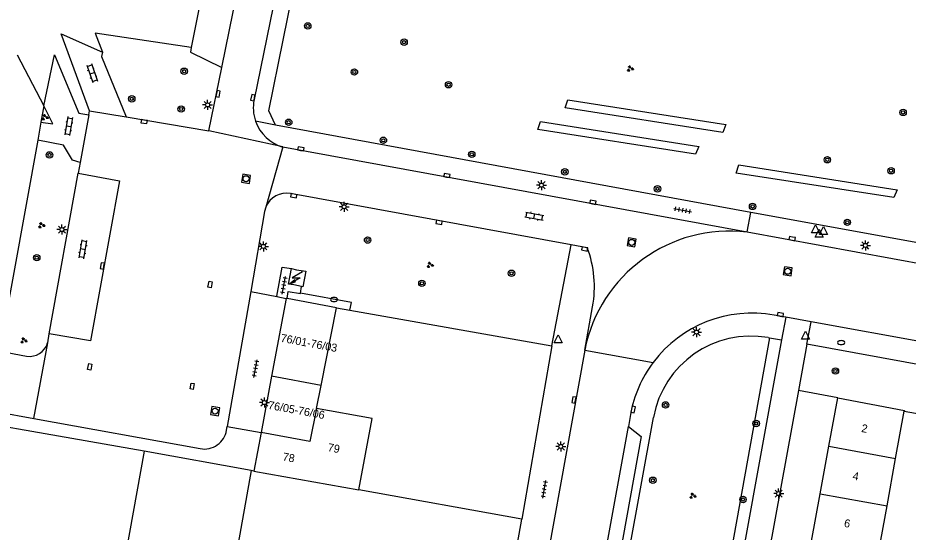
# Model space of a CAD drawing. Extents: x 133000 to 136000, y 400500 to 403500.
# Drawn here: x 133299.1 to 133410.3, y 400592.7 to 400657 of the extents above; entities that cross this region are included whole.
import ezdxf

# ---------------------------------------------------------------- set-up
doc = ezdxf.new("R2010")
doc.units = 0
for name, color, linetype in [('gg-afsc-hekwerk', 7, 'Continuous'), ('gg-afsc-muur', 7, 'Continuous'), ('gg-anno-huisnummerreeks BGT', 7, 'Continuous'), ('gg-bbg-bijgebouw', 7, 'Continuous'), ('gg-bbg-hoofdgebouw', 7, 'Continuous'), ('gg-bbg-lage trafo', 7, 'Continuous'), ('gg-bbg-tussenscheiding', 7, 'Continuous'), ('gg-knt-verharding', 7, 'Continuous'), ('gg-knt-verharding nz', 7, 'Continuous'), ('gt-grn-groengrens', 7, 'Continuous'), ('gt-grn-weggrens', 7, 'Continuous'), ('gt-symb-boom', 7, 'Continuous'), ('gt-symb-brandkraan', 7, 'Continuous'), ('gt-symb-groenvak', 7, 'Continuous'), ('gt-symb-klinker verharding', 7, 'Continuous'), ('gt-symb-kolk', 7, 'Continuous'), ('gt-symb-kolk center center', 7, 'Continuous'), ('gt-symb-lichtmast', 7, 'Continuous'), ('gt-symb-rioolschacht', 7, 'Continuous'), ('gt-symb-tegel verharding', 7, 'Continuous'), ('gt-symb-trafo symbool', 7, 'Continuous'), ('gt-symb-waterafsluiter', 7, 'Continuous')]:
    doc.layers.add(name, color=color, linetype=linetype)

# ---------------------------------------------------------------- blocks, each defined once
blk = doc.blocks.new('gt0-GRVAK')
at = {"layer": 'gt-symb-groenvak'}
for p, q in [((-0.11, 0.19), (-0.23, 0.24)), ((-0.18, 0.15), (0.09, 0.15)), ((-0.09, 0.21), (-0.16, 0.32)), ((-0.05, 0.21), (-0.05, 0.39)), ((0, 0.21), (0.06, 0.32)), ((0.01, 0.19), (0.13, 0.24)), ((0.26, -0.05), (0.2, 0.06)), ((0.3, -0.05), (0.3, 0.13)), ((0.35, -0.05), (0.41, 0.06)), ((-0.25, -0.23), (-0.36, -0.18)), ((-0.32, -0.26), (-0.05, -0.26)), ((-0.23, -0.21), (-0.29, -0.1)), ((-0.18, -0.2), (-0.18, -0.02)), ((-0.14, -0.21), (-0.07, -0.1)), ((-0.12, -0.23), (0, -0.18)), ((0.24, -0.07), (0.12, -0.02)), ((0.17, -0.11), (0.44, -0.11)), ((0.37, -0.07), (0.49, -0.02))]:
    blk.add_line(p, q, dxfattribs=at)
blk = doc.blocks.new('gt0-KL1')
at = {"layer": 'gt-symb-klinker verharding'}
for p, q in [((-1.15, 0.3), (1.15, 0.3)), ((-1, -0.3), (-1, 0.3)), ((-0.5, 0.3), (-0.5, 0.45)), ((0, -0.3), (0, 0.3)), ((0.5, 0.3), (0.5, 0.45)), ((1, -0.3), (1, 0.3)), ((-1.15, -0.3), (1.15, -0.3)), ((-0.5, -0.45), (-0.5, -0.3)), ((0.5, -0.45), (0.5, -0.3))]:
    blk.add_line(p, q, dxfattribs=at)
blk = doc.blocks.new('gt0-BOOM')
at = {"layer": 'gt-symb-boom'}
for radius in [0.4, 0.2]:
    blk.add_circle((0, 0), radius, dxfattribs=at)
blk = doc.blocks.new('gt0-KOLK')
at = {"layer": 'gt-symb-kolk'}
blk.add_lwpolyline([(0, 0), (0.38, 0), (0.38, 0.4), (-0.37, 0.4), (-0.37, 0), (0, 0)], dxfattribs=at)
blk = doc.blocks.new('gt0-LMAST')
at = {"layer": 'gt-symb-lichtmast'}
for p, q in [((-0.18, 0.17), (-0.45, 0.44)), ((-0.01, 0.25), (-0.01, 0.62)), ((0.17, 0.17), (0.44, 0.44)), ((-0.26, 0), (-0.63, 0)), ((-0.18, -0.18), (-0.45, -0.45)), ((-0.01, -0.25), (-0.01, -0.63)), ((0.44, -0.45), (0.17, -0.18)), ((0.24, 0), (0.62, 0))]:
    blk.add_line(p, q, dxfattribs=at)
blk.add_circle((-0.01, 0), 0.25, dxfattribs=at)
blk = doc.blocks.new('gt0-HSP')
at = {"layer": 'gt-symb-trafo symbool'}
for points in [[(0.77, 0.75), (-0.53, 0), (0.47, 0), (-0.83, -0.75)], [(-0.22, -0.24), (-0.83, -0.75), (-0.08, -0.48)]]:
    blk.add_lwpolyline(points, dxfattribs=at)
blk = doc.blocks.new('gt0-BR')
at = {"layer": 'gt-symb-brandkraan'}
for centre, radius, start, end in [((-0.24, 0), 0.206, 107.5669, 252.4331), ((0.6, -2.66), 3, 106.892, 107.5669), ((0, -0.69), 0.938, 73.108, 106.892), ((-0.6, -2.66), 3, 72.4331, 73.108), ((0.24, 0), 0.206, 287.567, 72.4331), ((0.6, 2.66), 3, 252.4331, 253.108), ((0, 0.69), 0.938, 253.108, 286.8921), ((-0.6, 2.66), 3, 286.8921, 287.567)]:
    blk.add_arc(centre, radius, start, end, dxfattribs=at)
blk = doc.blocks.new('gt0-RS')
at = {"layer": 'gt-symb-rioolschacht'}
blk.add_lwpolyline([(-0.5, -0.5), (0.5, -0.5), (0.5, 0.5), (-0.5, 0.5)], close=True, dxfattribs=at)
blk.add_circle((0, 0), 0.375, dxfattribs=at)
blk = doc.blocks.new('gt0-TEG1')
at = {"layer": 'gt-symb-tegel verharding'}
for p, q in [((-1.12, 0), (1.13, 0)), ((-0.9, -0.25), (-0.9, 0.25)), ((-0.45, -0.25), (-0.45, 0.25)), ((0, -0.25), (0, 0.25)), ((0.45, -0.25), (0.45, 0.25)), ((0.9, -0.25), (0.9, 0.25))]:
    blk.add_line(p, q, dxfattribs=at)
blk = doc.blocks.new('gt0-WAFSL')
at = {"layer": 'gt-symb-waterafsluiter'}
for p, q in [((-0.5, -0.33), (0, 0.67)), ((0, 0.67), (0.5, -0.33)), ((0.5, -0.33), (-0.5, -0.33))]:
    blk.add_line(p, q, dxfattribs=at)
blk = doc.blocks.new('gt0-KOLKCC')
at = {"layer": 'gt-symb-kolk center center'}
blk.add_lwpolyline([(-0.38, 0.2), (0.38, 0.2), (0.38, -0.2), (-0.38, -0.2)], close=True, dxfattribs=at)

msp = doc.modelspace()

# ---------------------------------------------------------------- linework, layer by layer
at = {"layer": 'gg-afsc-hekwerk'}
for p, q in [((133338.93, 400620.78), (133340.58, 400620.49)), ((133340.58, 400620.49), (133365.81, 400616.01)), ((133300.85, 400605.32), (133234.55, 400617.03)), ((133314.88, 400602.84), (133300.85, 400605.32))]:
    msp.add_line(p, q, dxfattribs=at)
at = {"layer": 'gg-afsc-muur'}
for p, q in [((133299.05, 400652.37), (133302.37, 400646.01)), ((133302.37, 400646.01), (133302.01, 400643.97)), ((133302.01, 400643.97), (133301.6, 400641.73)), ((133301.6, 400641.73), (133297.08, 400616.68)), ((133409.81, 400607.85), (133422.2, 400605.58))]:
    msp.add_line(p, q, dxfattribs=at)
at = {"layer": 'gg-bbg-bijgebouw'}
for p, q in [((133332.61, 400621.94), (133330.8, 400612.21)), ((133332.75, 400621.91), (133332.61, 400621.94)), ((133338.93, 400620.78), (133332.75, 400621.91)), ((133336.99, 400611.07), (133338.93, 400620.78)), ((133330.8, 400612.21), (133329.49, 400605.18)), ((133336.42, 400608.2), (133336.99, 400611.07)), ((133314.88, 400602.84), (133312.24, 400588.21)), ((133328.26, 400600.42), (133314.88, 400602.84))]:
    msp.add_line(p, q, dxfattribs=at)
at = {"layer": 'gg-bbg-hoofdgebouw'}
for p, q in [((133400.4, 400603.46), (133401.5, 400609.52)), ((133408.74, 400601.94), (133409.81, 400607.85)), ((133329.49, 400605.18), (133328.6, 400600.36)), ((133399.32, 400597.53), (133400.4, 400603.46)), ((133407.66, 400596), (133408.74, 400601.94)), ((133328.6, 400600.36), (133328.26, 400600.42)), ((133362.07, 400594.34), (133341.7, 400598)), ((133398.24, 400591.59), (133399.32, 400597.53)), ((133406.58, 400590.07), (133407.66, 400596)), ((133359.4, 400579.68), (133362.07, 400594.34))]:
    msp.add_line(p, q, dxfattribs=at)
for points in [[(133401.5, 400609.52), (133409.83, 400607.95), (133409.81, 400607.85)], [(133341.7, 400598), (133343.39, 400606.95), (133336.42, 400608.2)]]:
    msp.add_lwpolyline(points, dxfattribs=at)
at = {"layer": 'gg-bbg-lage trafo'}
for points in [[(133334.56, 400623.41), (133333.58, 400623.62), (133332.92, 400623.7), (133333.29, 400625.67)], [(133333.29, 400625.67), (133333.94, 400625.52), (133335.1, 400625.34), (133334.73, 400623.37), (133334.56, 400623.41)]]:
    msp.add_lwpolyline(points, dxfattribs=at)
at = {"layer": 'gg-bbg-tussenscheiding'}
for p, q in [((133336.99, 400611.07), (133330.8, 400612.21)), ((133400.4, 400603.46), (133408.74, 400601.94)), ((133328.26, 400600.42), (133325.62, 400585.79)), ((133328.6, 400600.36), (133341.7, 400598)), ((133399.32, 400597.53), (133407.66, 400596))]:
    msp.add_line(p, q, dxfattribs=at)
msp.add_lwpolyline([(133336.42, 400608.2), (133335.59, 400604.06), (133329.49, 400605.18)], dxfattribs=at)
at = {"layer": 'gg-knt-verharding'}
for p, q in [((133322.99, 400642.9), (133324.59, 400650.8)), ((133307.98, 400644.87), (133308.07, 400645.37)), ((133312.64, 400644.63), (133322.99, 400642.9)), ((133390.64, 400632.69), (133331.31, 400643.57)), ((133332.22, 400640.86), (133390.19, 400630.24)), ((133306.91, 400638.92), (133306.67, 400637.59)), ((133303.05, 400617.53), (133306.67, 400637.59)), ((133368.2, 400628.64), (133333.16, 400635.04)), ((133415.69, 400628.1), (133390.64, 400632.69)), ((133390.19, 400630.24), (133417.68, 400625.21)), ((133365.81, 400616.01), (133368.2, 400628.64)), ((133370.23, 400628.27), (133368.2, 400628.64)), ((133328.2, 400622.82), (133325.28, 400605.93)), ((133328.2, 400622.82), (133331.45, 400622.17)), ((133334.4, 400622.58), (133334.56, 400623.41)), ((133215.98, 400622.29), (133301.14, 400606.92)), ((133331.47, 400622.24), (133331.45, 400622.17)), ((133331.45, 400622.17), (133332.61, 400621.94)), ((133369.91, 400615.49), (133370.89, 400620.89)), ((133395.04, 400619.58), (133393.56, 400619.85)), ((133398.17, 400619.01), (133395.04, 400619.58)), ((133450.64, 400609.43), (133398.17, 400619.01)), ((133302.85, 400616.39), (133303.05, 400617.53)), ((133392.81, 400617.05), (133392.98, 400617.02)), ((133365.81, 400616.01), (133362.07, 400594.34)), ((133394.5, 400616.75), (133388.25, 400582.4)), ((133392.98, 400617.02), (133394.5, 400616.75)), ((133397.66, 400616.21), (133396.61, 400610.44)), ((133426.08, 400611.01), (133397.66, 400616.21)), ((133296.86, 400615.34), (133300.21, 400614.73)), ((133369.91, 400615.49), (133350.84, 400510.03)), ((133396.61, 400610.44), (133385.74, 400550.79)), ((133374.42, 400584.61), (133378.49, 400607.06)), ((133375.63, 400607.44), (133375.36, 400605.94)), ((133301.14, 400606.92), (133321.9, 400603.17)), ((133325.2, 400605.48), (133325.28, 400605.93)), ((133325.28, 400605.93), (133329.49, 400605.18)), ((133370.4, 400578.67), (133375.36, 400605.94))]:
    msp.add_line(p, q, dxfattribs=at)
for points in [[(133324.59, 400650.8), (133331.99, 400687.24), (133332.27, 400688.83)], [(133336.95, 400687.75), (133336.56, 400685.58), (133328.62, 400646.78)], [(133331.31, 400643.57), (133330.46, 400645.36), (133335.85, 400671.9)], [(133308.07, 400645.37), (133304.54, 400655.02), (133309.71, 400652.72)], [(133309.71, 400652.72), (133309.57, 400652.18), (133312.64, 400644.63)], [(133302.37, 400646.01), (133303.7, 400652.39), (133306.75, 400645.07), (133307.98, 400644.87)], [(133302.01, 400643.97), (133303.49, 400643.74), (133302.37, 400646.01)], [(133306.91, 400638.92), (133305.93, 400639.2), (133304.83, 400641.1), (133301.6, 400641.73)], [(133330.09, 400633.34), (133329.93, 400632.78), (133328.2, 400622.82)], [(133331.47, 400622.24), (133332.15, 400625.86), (133333.29, 400625.67)], [(133332.75, 400621.91), (133332.9, 400622.8), (133334.4, 400622.56), (133334.4, 400622.58)], [(133340.58, 400620.49), (133340.78, 400621.42), (133334.4, 400622.58)], [(133375.36, 400605.94), (133376.98, 400604.7), (133372.37, 400579.26), (133370.4, 400578.67)]]:
    msp.add_lwpolyline(points, dxfattribs=at)
for centre, radius, start, end in [((133333.61, 400645.75), 5.09, 168.4323, 199.2043), ((133333.61, 400645.75), 5.09, 199.2218, 254.145), ((133332.67, 400632.31), 2.78, 79.6991, 158.1883), ((133388.04, 400611.87), 18.49, 83.3242, 168.7087), ((133357.12, 400623.38), 14, 349.7671, 20.4565), ((133390.79, 400604.69), 15.41, 79.6518, 143.1189), ((133390.67, 400604.85), 12.38, 80.0495, 169.7066), ((133300.62, 400617), 2.3, 259.6558, 344.7876), ((133390.8, 400604.69), 15.42, 143.131, 169.7185), ((133322.4, 400605.96), 2.84, 259.7766, 350.1467)]:
    msp.add_arc(centre, radius, start, end, dxfattribs=at)
at = {"layer": 'gg-knt-verharding nz'}
for p, q in [((133307.98, 400644.87), (133306.91, 400638.92)), ((133308.07, 400645.37), (133312.64, 400644.63))]:
    msp.add_line(p, q, dxfattribs=at)
msp.add_lwpolyline([(133306.67, 400637.59), (133311.81, 400636.64), (133308.18, 400616.64), (133303.05, 400617.53)], dxfattribs=at)
at = {"layer": 'gt-grn-groengrens'}
for p, q in [((133323.29, 400666.22), (133320.78, 400653.28)), ((133392.98, 400617.02), (133386.79, 400582.63))]:
    msp.add_line(p, q, dxfattribs=at)
for points in [[(133320.78, 400653.28), (133308.76, 400655.07), (133309.71, 400652.72)], [(133320.78, 400653.28), (133320.67, 400652.72), (133324.59, 400650.8)], [(133367.45, 400645.75), (133367.79, 400646.77), (133387.55, 400643.65), (133387.14, 400642.69), (133367.45, 400645.75)], [(133364.06, 400643.03), (133364.4, 400644.05), (133384.15, 400640.93), (133383.74, 400639.98), (133364.06, 400643.03)], [(133388.83, 400637.6), (133389.17, 400638.62), (133408.93, 400635.5), (133408.51, 400634.55), (133388.83, 400637.6)]]:
    msp.add_lwpolyline(points, dxfattribs=at)
at = {"layer": 'gt-grn-weggrens'}
for p, q in [((133331.31, 400643.57), (133328.8, 400644.08)), ((133332.22, 400640.86), (133322.99, 400642.9)), ((133332.22, 400640.86), (133330.09, 400633.34)), ((133390.19, 400630.24), (133390.64, 400632.69)), ((133395.04, 400619.58), (133394.5, 400616.75)), ((133397.66, 400616.21), (133398.17, 400619.01)), ((133301.14, 400606.92), (133302.85, 400616.39)), ((133369.91, 400615.49), (133378.47, 400613.94)), ((133401.5, 400609.52), (133396.61, 400610.44))]:
    msp.add_line(p, q, dxfattribs=at)

# ---------------------------------------------------------------- block references
at = {"layer": 'gt-symb-boom'}
for p in [(133335.33, 400655.99), (133347.36, 400653.96), (133319.89, 400650.33), (133341.15, 400650.23), (133352.91, 400648.64), (133313.35, 400646.88), (133319.52, 400645.61), (133409.67, 400645.18), (133332.95, 400643.95), (133344.77, 400641.7), (133303.08, 400639.87), (133355.81, 400639.94), (133400.21, 400639.26), (133408.17, 400637.89), (133367.43, 400637.76), (133379, 400635.63), (133390.87, 400633.43), (133402.7, 400631.44), (133342.8, 400629.23), (133301.49, 400627.03), (133360.77, 400625.08), (133349.58, 400623.82), (133401.22, 400612.87), (133380.01, 400608.63), (133391.32, 400606.31), (133378.42, 400599.22), (133389.68, 400596.81)]:
    msp.add_blockref('gt0-BOOM', p, dxfattribs=at)
at = {"layer": 'gt-symb-brandkraan'}
for p in [(133338.61, 400621.81), (133401.93, 400616.42)]:
    msp.add_blockref('gt0-BR', p, dxfattribs=at)
at = {"layer": 'gt-symb-groenvak'}
for p in [(133375.58, 400650.65), (133302.5, 400644.57), (133302.07, 400631.08), (133350.59, 400626.1), (133299.85, 400616.67), (133383.39, 400597.26)]:
    msp.add_blockref('gt0-GRVAK', p, dxfattribs=at)
at = {"layer": 'gt-symb-klinker verharding'}
for p, rotation in [((133308.4, 400650.09), -70.91275549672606), ((133305.46, 400643.47), -99.2079690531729), ((133363.63, 400632.21), -10.366322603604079), ((133307.26, 400628.08), 79.80279442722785)]:
    msp.add_blockref('gt0-KL1', p, dxfattribs=dict(at, rotation=rotation))
at = {"layer": 'gt-symb-kolk'}
for p, rotation in [((133323.93, 400647.54), -101.53462065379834), ((133328.66, 400646.98), 78.52151796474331), ((133314.93, 400644.23), 170.67893928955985), ((133334.43, 400640.43), -10.25359802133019), ((133352.67, 400637.1), -10.602058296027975), ((133333.61, 400634.96), 169.69002960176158), ((133370.9, 400633.76), -10.30997039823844), ((133351.76, 400631.64), 169.74640197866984), ((133395.86, 400629.61), 169.57734546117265), ((133369.95, 400628.32), 169.10581701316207), ((133309.87, 400625.96), 79.68721352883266), ((133394.3, 400619.72), -10.54573436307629), ((133368.76, 400609.21), 79.85920685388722), ((133375.77, 400608.11), -102.7027319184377)]:
    msp.add_blockref('gt0-KOLK', p, dxfattribs=dict(at, rotation=rotation))
at = {"layer": 'gt-symb-kolk center center'}
for p, rotation in [((133323.13, 400623.67), 80.15137761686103), ((133308.1, 400613.39), 80.15137761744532), ((133320.9, 400610.96), 80.15137761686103)]:
    msp.add_blockref('gt0-KOLKCC', p, dxfattribs=dict(at, rotation=rotation))
at = {"layer": 'gt-symb-lichtmast'}
for p in [(133322.83, 400646.12), (133364.52, 400636.09), (133339.88, 400633.39), (133304.63, 400630.54), (133329.79, 400628.44), (133404.97, 400628.56), (133383.88, 400617.73), (133329.92, 400608.92), (133366.93, 400603.44), (133394.14, 400597.55)]:
    msp.add_blockref('gt0-LMAST', p, dxfattribs=at)
at = {"layer": 'gt-symb-rioolschacht'}
for p, rotation in [((133327.62, 400636.89), 170.73547601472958), ((133375.78, 400628.94), 170.44347238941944), ((133395.26, 400625.33), 171.43241009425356), ((133323.76, 400607.85), 81.60242742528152)]:
    msp.add_blockref('gt0-RS', p, dxfattribs=dict(at, rotation=rotation))
at = {"layer": 'gt-symb-tegel verharding'}
for p, rotation in [((133382.15, 400632.97), -10.366322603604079), ((133332.34, 400623.58), 79.63367739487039), ((133328.8, 400613.17), 79.69002960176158), ((133364.87, 400598.08), 79.69002960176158)]:
    msp.add_blockref('gt0-TEG1', p, dxfattribs=dict(at, rotation=rotation))
at = {"layer": 'gt-symb-trafo symbool'}
msp.add_blockref('gt0-HSP', (133333.92, 400624.52), dxfattribs=at)
at = {"layer": 'gt-symb-waterafsluiter'}
for p in [(133398.74, 400630.46), (133399.18, 400629.93), (133399.72, 400630.25), (133366.59, 400616.72), (133397.5, 400617.17)]:
    msp.add_blockref('gt0-WAFSL', p, dxfattribs=at)

# ---------------------------------------------------------------- texts
at = {"layer": 'gg-anno-huisnummerreeks BGT'}
for s, rotation, p in [('76/01-76/03', 349.5, (133331.88, 400616.53)), ('76/05-76/06', 349.5, (133330.32, 400608.15)), ('2', 349.7, (133404.4, 400605.26)), ('79', 349.3, (133337.76, 400602.87)), ('78', 349.5, (133332.13, 400601.7)), ('4', 349.7, (133403.31, 400599.3)), ('6', 349.7, (133402.24, 400593.4))]:
    msp.add_text(s, height=1, rotation=rotation, dxfattribs=at).set_placement(p)

doc.saveas('drawing.dxf')
